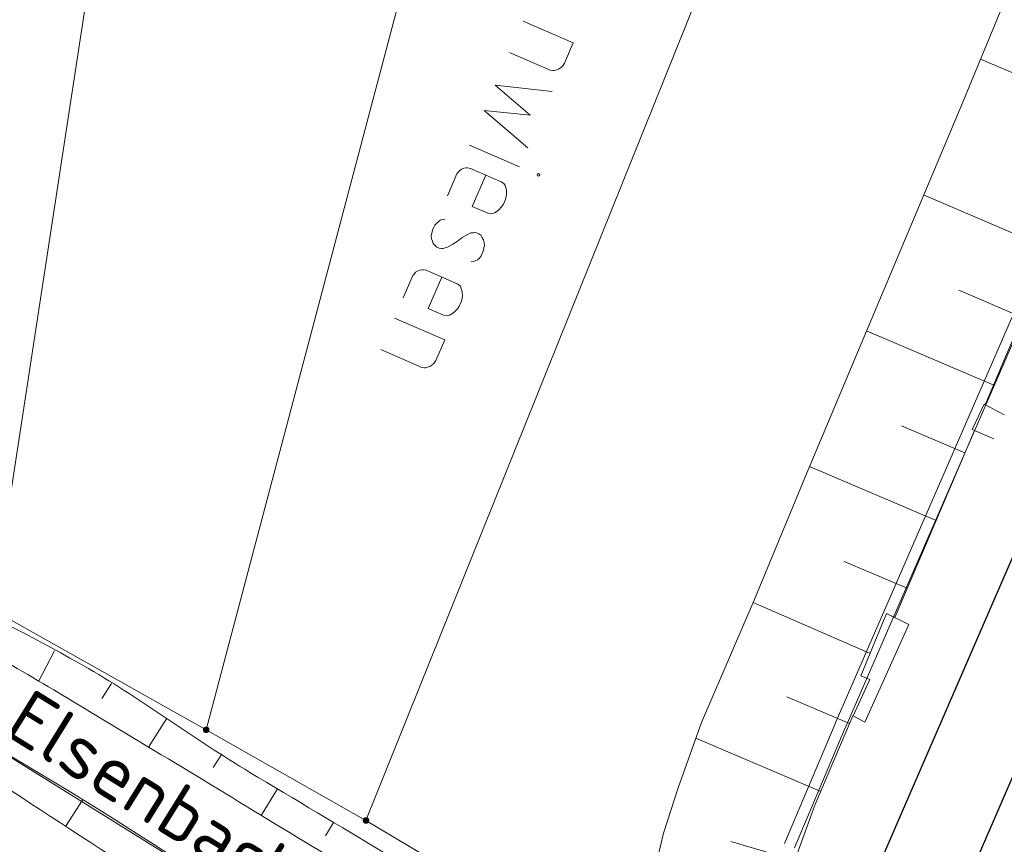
# Model space of a CAD drawing. Header units: metres. Extents: x 3425540 to 3446143, y 5432760 to 5444637.
# Tile 510 of 656: x 3436934 to 3436979, y 5443840 to 5443878. Entities that reach past the tile are written whole.
import ezdxf
from ezdxf.enums import TextEntityAlignment as Align

# ---------------------------------------------------------------- set-up
doc = ezdxf.new("R2010")
doc.units = ezdxf.units.M
for name, color, linetype, lineweight in [('B_Bestand', 9, 'Continuous', 18), ('B_Böschung', 9, 'Continuous', 18), ('B_Flurgrenzen', 9, 'Continuous', 18), ('B_Gleisachse', 9, 'Continuous', 25), ('Bestand Kabeltröge', 9, 'Continuous', 18)]:
    doc.layers.add(name, color=color, linetype=linetype, lineweight=lineweight)
doc.styles.get("Standard").update_dxf_attribs({"font": 'isocpeur.ttf'})

msp = doc.modelspace()

# ---------------------------------------------------------------- linework, layer by layer
at = {"layer": 'B_Bestand'}
for p, q in [((3436957.308, 5443877.654), (3436959.609, 5443876.659)), ((3436959.204, 5443875.723), (3436959.609, 5443876.659)), ((3436956.685, 5443876.213), (3436958.556, 5443875.403)), ((3436954.852, 5443871.978), (3436957.153, 5443870.982)), ((3436954.283, 5443870.663), (3436953.845, 5443869.652)), ((3436954.899, 5443870.907), (3436956.315, 5443870.294)), ((3436952.88, 5443866.242), (3436954.296, 5443865.629)), ((3436952.264, 5443865.998), (3436951.826, 5443864.986)), ((3436951.422, 5443864.051), (3436953.722, 5443863.055)), ((3436953.318, 5443862.12), (3436953.722, 5443863.055)), ((3436950.798, 5443862.61), (3436952.669, 5443861.8))]:
    msp.add_line(p, q, dxfattribs=at)
for points in [[(3436959.204, 5443875.723), (3436959.113, 5443875.582), (3436959.066, 5443875.543), (3436959.019, 5443875.503), (3436958.936, 5443875.449), (3436958.863, 5443875.42), (3436958.729, 5443875.388), (3436958.668, 5443875.385), (3436958.556, 5443875.403)], [(3436958.646, 5443874.433), (3436956.039, 5443874.721), (3436957.633, 5443873.341), (3436955.536, 5443873.558), (3436957.53, 5443871.854)], [(3436954.283, 5443870.663), (3436954.352, 5443870.753), (3436954.41, 5443870.818), (3436954.493, 5443870.872), (3436954.566, 5443870.901), (3436954.602, 5443870.915), (3436954.7, 5443870.933), (3436954.761, 5443870.936), (3436954.899, 5443870.907), (3436954.924, 5443870.896)], [(3436955.607, 5443870.6), (3436954.983, 5443869.159), (3436955.691, 5443868.853)], [(3436958.074, 5443870.613), (3436958.06, 5443870.65), (3436958.009, 5443870.672), (3436957.973, 5443870.657), (3436957.951, 5443870.607), (3436957.965, 5443870.57), (3436958.016, 5443870.549), (3436958.052, 5443870.563), (3436958.074, 5443870.613)], [(3436955.691, 5443868.853), (3436955.828, 5443868.823), (3436955.926, 5443868.841), (3436955.999, 5443868.87), (3436956.165, 5443868.978), (3436956.329, 5443869.147), (3436956.409, 5443869.263), (3436956.507, 5443869.49), (3436956.537, 5443869.628), (3436956.555, 5443869.74), (3436956.545, 5443869.924), (3436956.484, 5443870.131), (3436956.43, 5443870.214), (3436956.315, 5443870.294)], [(3436953.744, 5443868.585), (3436953.584, 5443868.564), (3436953.512, 5443868.535), (3436953.465, 5443868.495), (3436953.371, 5443868.416), (3436953.265, 5443868.311), (3436953.221, 5443868.21), (3436953.167, 5443868.084), (3436953.137, 5443867.946), (3436953.108, 5443867.809), (3436953.115, 5443867.686), (3436953.158, 5443867.577), (3436953.201, 5443867.469), (3436953.28, 5443867.374), (3436953.37, 5443867.305), (3436953.471, 5443867.262), (3436953.583, 5443867.243), (3436953.645, 5443867.246), (3436953.743, 5443867.264), (3436953.851, 5443867.307), (3436954.091, 5443867.444), (3436954.294, 5443867.566), (3436954.519, 5443867.739), (3436954.794, 5443867.89), (3436954.914, 5443867.958), (3436955.037, 5443867.965), (3436955.098, 5443867.969), (3436955.185, 5443867.961), (3436955.286, 5443867.917), (3436955.376, 5443867.848), (3436955.43, 5443867.765), (3436955.499, 5443867.645), (3436955.531, 5443867.511), (3436955.537, 5443867.388), (3436955.508, 5443867.251), (3436955.479, 5443867.113), (3436955.391, 5443866.911), (3436955.311, 5443866.796), (3436955.217, 5443866.716), (3436955.072, 5443866.659), (3436955.036, 5443866.645), (3436954.938, 5443866.627)], [(3436952.264, 5443865.998), (3436952.333, 5443866.088), (3436952.391, 5443866.153), (3436952.475, 5443866.207), (3436952.547, 5443866.236), (3436952.583, 5443866.25), (3436952.681, 5443866.268), (3436952.743, 5443866.271), (3436952.88, 5443866.242), (3436952.905, 5443866.231)], [(3436953.588, 5443865.935), (3436952.964, 5443864.494), (3436953.672, 5443864.188)], [(3436953.672, 5443864.188), (3436953.81, 5443864.158), (3436953.907, 5443864.176), (3436953.98, 5443864.205), (3436954.147, 5443864.313), (3436954.31, 5443864.482), (3436954.39, 5443864.598), (3436954.488, 5443864.825), (3436954.518, 5443864.962), (3436954.536, 5443865.075), (3436954.526, 5443865.259), (3436954.465, 5443865.466), (3436954.411, 5443865.549), (3436954.296, 5443865.629)], [(3436953.318, 5443862.12), (3436953.227, 5443861.979), (3436953.179, 5443861.939), (3436953.132, 5443861.9), (3436953.049, 5443861.846), (3436952.976, 5443861.817), (3436952.843, 5443861.785), (3436952.781, 5443861.781), (3436952.669, 5443861.8)]]:
    msp.add_lwpolyline(points, dxfattribs=at)
for points, knots in [([(3436877.204, 5443868.127), (3436879.542, 5443867.242), (3436881.881, 5443866.356), (3436884.219, 5443865.47), (3436887.089, 5443864.383), (3436889.81, 5443862.942), (3436892.597, 5443861.655), (3436894.267, 5443860.884), (3436895.94, 5443860.135), (3436897.57, 5443859.271), (3436899.878, 5443858.049), (3436901.902, 5443856.37), (3436903.904, 5443854.706), (3436905.925, 5443853.026), (3436907.946, 5443851.346), (3436909.965, 5443849.664), (3436911.328, 5443848.529), (3436912.69, 5443847.393), (3436914.052, 5443846.257), (3436915.681, 5443844.898), (3436917.127, 5443843.335), (3436918.751, 5443841.965), (3436920.006, 5443840.906), (3436921.343, 5443839.959), (3436922.702, 5443839.035), (3436924.529, 5443837.793), (3436926.396, 5443836.64), (3436928.287, 5443835.492), (3436929.785, 5443834.583), (3436931.278, 5443833.698), (3436932.918, 5443833.039), (3436934.63, 5443832.351), (3436936.414, 5443831.995), (3436938.202, 5443831.628), (3436940.439, 5443831.17), (3436942.737, 5443831.049), (3436944.945, 5443830.47), (3436947.399, 5443829.827), (3436949.826, 5443829.093), (3436952.232, 5443828.29), (3436954.78, 5443827.439), (3436957.335, 5443826.612), (3436959.861, 5443825.701), (3436961.255, 5443825.199), (3436962.65, 5443824.696), (3436964.044, 5443824.193)], [0, 0, 0, 0, 0.075931, 0.075931, 0.075931, 0.169114, 0.169114, 0.169114, 0.224937, 0.224937, 0.224937, 0.303968, 0.303968, 0.303968, 0.383773, 0.383773, 0.383773, 0.437632, 0.437632, 0.437632, 0.502051, 0.502051, 0.502051, 0.551841, 0.551841, 0.551841, 0.61879, 0.61879, 0.61879, 0.671837, 0.671837, 0.671837, 0.727197, 0.727197, 0.727197, 0.796451, 0.796451, 0.796451, 0.873442, 0.873442, 0.873442, 0.954991, 0.954991, 0.954991, 1, 1, 1, 1]), ([(3436877.008, 5443866.413), (3436879.278, 5443865.46), (3436881.549, 5443864.506), (3436883.819, 5443863.552), (3436886.021, 5443862.627), (3436888.183, 5443861.614), (3436890.357, 5443860.622), (3436892.279, 5443859.745), (3436894.184, 5443858.841), (3436896.011, 5443857.762), (3436898.266, 5443856.43), (3436900.339, 5443854.852), (3436902.414, 5443853.265), (3436904.948, 5443851.328), (3436907.462, 5443849.381), (3436909.906, 5443847.337), (3436912.029, 5443845.562), (3436913.976, 5443843.588), (3436916.103, 5443841.818), (3436917.624, 5443840.553), (3436919.198, 5443839.36), (3436920.781, 5443838.169), (3436922.596, 5443836.804), (3436924.448, 5443835.521), (3436926.366, 5443834.286), (3436928.212, 5443833.097), (3436930.169, 5443832.153), (3436932.223, 5443831.356), (3436933.426, 5443830.889), (3436934.647, 5443830.525), (3436935.901, 5443830.266), (3436937.819, 5443829.87), (3436939.785, 5443829.753), (3436941.69, 5443829.312), (3436943.24, 5443828.954), (3436944.785, 5443828.571), (3436946.322, 5443828.154), (3436948.941, 5443827.444), (3436951.557, 5443826.741), (3436954.14, 5443825.907), (3436955.884, 5443825.344), (3436957.611, 5443824.734), (3436959.317, 5443824.067), (3436960.627, 5443823.555), (3436961.938, 5443823.043), (3436963.248, 5443822.53)], [0, 0, 0, 0, 0.075248, 0.075248, 0.075248, 0.148224, 0.148224, 0.148224, 0.212763, 0.212763, 0.212763, 0.292461, 0.292461, 0.292461, 0.389772, 0.389772, 0.389772, 0.474297, 0.474297, 0.474297, 0.534728, 0.534728, 0.534728, 0.604014, 0.604014, 0.604014, 0.67072, 0.67072, 0.67072, 0.709794, 0.709794, 0.709794, 0.769555, 0.769555, 0.769555, 0.818188, 0.818188, 0.818188, 0.901044, 0.901044, 0.901044, 0.957008, 0.957008, 0.957008, 1, 1, 1, 1])]:
    msp.add_open_spline(points, degree=3, knots=knots, dxfattribs=at)
at = {"layer": 'B_Böschung'}
for p, q in [((3436984.159, 5443873.375), (3436978.246, 5443875.91)), ((3436981.503, 5443867.183), (3436975.646, 5443869.694)), ((3436980.175, 5443864.087), (3436977.258, 5443865.338)), ((3436978.852, 5443860.989), (3436973.028, 5443863.47)), ((3436977.532, 5443857.889), (3436974.626, 5443859.126)), ((3436976.213, 5443854.79), (3436970.414, 5443857.258)), ((3436974.893, 5443851.69), (3436972.01, 5443852.918)), ((3436973.172, 5443848.725), (3436967.837, 5443851.033)), ((3436935.868, 5443848.826), (3436935.134, 5443847.427)), ((3436938.468, 5443847.336), (3436938.035, 5443846.65)), ((3436972.254, 5443845.491), (3436969.381, 5443846.714)), ((3436940.992, 5443845.713), (3436940.162, 5443844.422)), ((3436970.935, 5443842.391), (3436965.222, 5443844.824)), ((3436943.515, 5443844.091), (3436943.122, 5443843.479)), ((3436946.063, 5443842.509), (3436945.329, 5443841.29)), ((3436936.369, 5443840.782), (3436937.141, 5443841.986)), ((3436948.638, 5443840.969), (3436948.271, 5443840.355)), ((3436969.768, 5443839.233), (3436966.828, 5443840.095))]:
    msp.add_line(p, q, dxfattribs=at)
for points in [[(3436996.171, 5443918.353), (3436987.43, 5443898.146), (3436977.434, 5443873.944), (3436970.355, 5443857.117), (3436967.886, 5443851.148), (3436965.479, 5443845.538), (3436964.42, 5443842.6), (3436963.735, 5443840.48), (3436963.205, 5443838.227), (3436962.743, 5443835.742), (3436962.589, 5443833.864), (3436962.788, 5443831.921), (3436963.075, 5443829.999)], [(3437002.678, 5443916.749), (3437000.098, 5443910.545), (3436995.322, 5443899.408), (3436993.5, 5443900.189), (3436991.322, 5443894.754), (3436993.015, 5443894.028), (3436990.06, 5443887.136), (3436979.492, 5443862.493), (3436978.466, 5443860.083), (3436978.413, 5443860.112)], [(3436979.326, 5443859.623), (3436978.413, 5443860.112), (3436977.867, 5443858.963), (3436978.855, 5443858.524)], [(3436977.867, 5443858.963), (3436977.97, 5443858.917), (3436974.323, 5443850.351), (3436973.946, 5443850.534)], [(3436974.968, 5443850.037), (3436972.961, 5443845.562), (3436972.419, 5443845.844), (3436973.188, 5443847.516), (3436972.764, 5443847.681), (3436973.946, 5443850.534), (3436974.968, 5443850.037)], [(3436972.419, 5443845.844), (3436972.407, 5443845.85), (3436970.666, 5443841.76), (3436969.85, 5443839.529), (3436969.474, 5443838.182), (3436969.076, 5443835.94)]]:
    msp.add_lwpolyline(points, dxfattribs=at)
for points, knots in [([(3436880.043, 5443874.764), (3436880.672, 5443874.463), (3436881.3, 5443874.161), (3436881.929, 5443873.859), (3436883.395, 5443873.156), (3436884.612, 5443872.023), (3436885.927, 5443871.066), (3436886.769, 5443870.453), (3436887.561, 5443869.78), (3436888.417, 5443869.18), (3436889.379, 5443868.507), (3436890.423, 5443867.956), (3436891.51, 5443867.52), (3436892.812, 5443866.998), (3436894.131, 5443866.529), (3436895.433, 5443866.011), (3436896.921, 5443865.419), (3436898.404, 5443864.817), (3436899.884, 5443864.2), (3436900.85, 5443863.797), (3436901.769, 5443863.305), (3436902.676, 5443862.766), (3436903.531, 5443862.259), (3436904.316, 5443861.659), (3436905.015, 5443860.955), (3436905.842, 5443860.123), (3436906.53, 5443859.179), (3436907.342, 5443858.342), (3436908.098, 5443857.563), (3436908.87, 5443856.809), (3436909.681, 5443856.078), (3436910.38, 5443855.448), (3436911.085, 5443854.791), (3436911.944, 5443854.418), (3436913.226, 5443853.862), (3436914.509, 5443853.31), (3436915.792, 5443852.757), (3436917.07, 5443852.207), (3436918.347, 5443851.657), (3436919.625, 5443851.107), (3436921.255, 5443850.406), (3436923.046, 5443850.073), (3436924.604, 5443849.22), (3436926.354, 5443848.262), (3436928.071, 5443847.252), (3436929.81, 5443846.277), (3436930.796, 5443845.724), (3436931.786, 5443845.176), (3436932.771, 5443844.62), (3436941.063, 5443839.944), (3436948.678, 5443834.118), (3436957.027, 5443829.544), (3436959.463, 5443828.21), (3436961.899, 5443826.875), (3436964.335, 5443825.54)], [0, 0, 0, 0, 0.021297, 0.021297, 0.021297, 0.070949, 0.070949, 0.070949, 0.10275, 0.10275, 0.10275, 0.138488, 0.138488, 0.138488, 0.181281, 0.181281, 0.181281, 0.230203, 0.230203, 0.230203, 0.262158, 0.262158, 0.262158, 0.292274, 0.292274, 0.292274, 0.327897, 0.327897, 0.327897, 0.361038, 0.361038, 0.361038, 0.389611, 0.389611, 0.389611, 0.432281, 0.432281, 0.432281, 0.474766, 0.474766, 0.474766, 0.528975, 0.528975, 0.528975, 0.589859, 0.589859, 0.589859, 0.624404, 0.624404, 0.624404, 0.915163, 0.915163, 0.915163, 1, 1, 1, 1]), ([(3436879.044, 5443872.816), (3436881.835, 5443871.282), (3436884.627, 5443869.747), (3436887.418, 5443868.212), (3436888.877, 5443867.41), (3436890.334, 5443866.601), (3436891.793, 5443865.798), (3436893.663, 5443864.769), (3436895.828, 5443864.397), (3436897.753, 5443863.459), (3436900.083, 5443862.324), (3436902.295, 5443860.986), (3436904.393, 5443859.459), (3436906.539, 5443857.897), (3436908.366, 5443855.967), (3436910.503, 5443854.403), (3436911.738, 5443853.499), (3436913.002, 5443852.652), (3436914.351, 5443851.912), (3436915.474, 5443851.297), (3436916.632, 5443850.785), (3436917.821, 5443850.327), (3436919.278, 5443849.767), (3436920.827, 5443849.483), (3436922.272, 5443848.893), (3436923.742, 5443848.293), (3436925.185, 5443847.632), (3436926.572, 5443846.856), (3436927.794, 5443846.172), (3436929, 5443845.471), (3436930.193, 5443844.743), (3436935.129, 5443841.732), (3436939.835, 5443838.348), (3436944.867, 5443835.501), (3436946.513, 5443834.57), (3436948.193, 5443833.702), (3436949.846, 5443832.784), (3436951.736, 5443831.735), (3436953.631, 5443830.696), (3436955.504, 5443829.615), (3436956.726, 5443828.91), (3436957.931, 5443828.177), (3436959.125, 5443827.426), (3436960.684, 5443826.445), (3436962.243, 5443825.464), (3436963.802, 5443824.483)], [0, 0, 0, 0, 0.097592, 0.097592, 0.097592, 0.148622, 0.148622, 0.148622, 0.214007, 0.214007, 0.214007, 0.293172, 0.293172, 0.293172, 0.374163, 0.374163, 0.374163, 0.420976, 0.420976, 0.420976, 0.459935, 0.459935, 0.459935, 0.507692, 0.507692, 0.507692, 0.556284, 0.556284, 0.556284, 0.599098, 0.599098, 0.599098, 0.776202, 0.776202, 0.776202, 0.834128, 0.834128, 0.834128, 0.900356, 0.900356, 0.900356, 0.943567, 0.943567, 0.943567, 1, 1, 1, 1]), ([(3436910.113, 5443863.461), (3436909.832, 5443863.117), (3436909.551, 5443862.773), (3436909.27, 5443862.429), (3436909.003, 5443862.103), (3436909.461, 5443861.61), (3436909.647, 5443861.221), (3436909.989, 5443860.506), (3436910.248, 5443859.792), (3436910.779, 5443859.184), (3436911.329, 5443858.554), (3436911.978, 5443858.114), (3436912.665, 5443857.674), (3436913.722, 5443856.997), (3436914.751, 5443856.319), (3436915.909, 5443855.863), (3436917.166, 5443855.368), (3436918.498, 5443855.128), (3436919.756, 5443854.656), (3436922.554, 5443853.606), (3436925.367, 5443852.59), (3436928.055, 5443851.26), (3436930.706, 5443849.948), (3436933.296, 5443848.551), (3436935.825, 5443847.033), (3436939.328, 5443844.931), (3436942.824, 5443842.822), (3436946.311, 5443840.694), (3436949.916, 5443838.495), (3436953.604, 5443836.424), (3436957.099, 5443834.053), (3436959.091, 5443832.702), (3436961.083, 5443831.351), (3436963.075, 5443829.999)], [0, 0, 0, 0, 0.020486, 0.020486, 0.020486, 0.039941, 0.039941, 0.039941, 0.075767, 0.075767, 0.075767, 0.11291, 0.11291, 0.11291, 0.170027, 0.170027, 0.170027, 0.232012, 0.232012, 0.232012, 0.369866, 0.369866, 0.369866, 0.505852, 0.505852, 0.505852, 0.694226, 0.694226, 0.694226, 0.888982, 0.888982, 0.888982, 1, 1, 1, 1]), ([(3436910.113, 5443863.461), (3436910.792, 5443862.631), (3436911.471, 5443861.801), (3436912.15, 5443860.97), (3436912.827, 5443860.142), (3436913.631, 5443859.395), (3436914.564, 5443858.857), (3436915.477, 5443858.331), (3436916.411, 5443857.876), (3436917.356, 5443857.423), (3436918.483, 5443856.883), (3436919.606, 5443856.34), (3436920.75, 5443855.838), (3436922.222, 5443855.192), (3436923.812, 5443854.842), (3436925.277, 5443854.178), (3436927.06, 5443853.37), (3436928.81, 5443852.497), (3436930.558, 5443851.612), (3436932.861, 5443850.446), (3436935.177, 5443849.314), (3436937.41, 5443848.017), (3436939.946, 5443846.545), (3436942.291, 5443844.77), (3436944.803, 5443843.262), (3436946.862, 5443842.026), (3436948.93, 5443840.801), (3436950.989, 5443839.564), (3436952.904, 5443838.414), (3436954.815, 5443837.258), (3436956.722, 5443836.093), (3436957.681, 5443835.508), (3436958.6, 5443834.863), (3436959.514, 5443834.206), (3436960.447, 5443833.536), (3436961.373, 5443832.856), (3436962.23, 5443832.093), (3436962.456, 5443831.892), (3436962.683, 5443831.691), (3436962.909, 5443831.489)], [0, 0, 0, 0, 0.051767, 0.051767, 0.051767, 0.103377, 0.103377, 0.103377, 0.153871, 0.153871, 0.153871, 0.214133, 0.214133, 0.214133, 0.291702, 0.291702, 0.291702, 0.386158, 0.386158, 0.386158, 0.510639, 0.510639, 0.510639, 0.65205, 0.65205, 0.65205, 0.767993, 0.767993, 0.767993, 0.875809, 0.875809, 0.875809, 0.930021, 0.930021, 0.930021, 0.98538, 0.98538, 0.98538, 1, 1, 1, 1])]:
    msp.add_open_spline(points, degree=3, knots=knots, dxfattribs=at)
at = {"layer": 'B_Flurgrenzen'}
for p, q in [((3436980.822, 5443917.408), (3436950.12, 5443841.06)), ((3436942.804, 5443845.209), (3436960.117, 5443910.645)), ((3436941.336, 5443904.814), (3436933.033, 5443850.697)), ((3436942.804, 5443845.209), (3436933.033, 5443850.697)), ((3436950.12, 5443841.06), (3436942.804, 5443845.209)), ((3436932.771, 5443844.62), (3436957.027, 5443829.544)), ((3436959.285, 5443835.61), (3436950.12, 5443841.06))]:
    msp.add_line(p, q, dxfattribs=at)
for points in [[(3436942.929, 5443845.209), (3436942.928, 5443845.225), (3436942.925, 5443845.24), (3436942.92, 5443845.255), (3436942.913, 5443845.269), (3436942.905, 5443845.283), (3436942.896, 5443845.295), (3436942.884, 5443845.305), (3436942.871, 5443845.314), (3436942.857, 5443845.322), (3436942.842, 5443845.328), (3436942.828, 5443845.332), (3436942.812, 5443845.334), (3436942.796, 5443845.334), (3436942.78, 5443845.332), (3436942.766, 5443845.328), (3436942.751, 5443845.322), (3436942.737, 5443845.314), (3436942.724, 5443845.305), (3436942.712, 5443845.295), (3436942.703, 5443845.283), (3436942.695, 5443845.269), (3436942.688, 5443845.255), (3436942.683, 5443845.24), (3436942.68, 5443845.225), (3436942.679, 5443845.209), (3436942.68, 5443845.193), (3436942.683, 5443845.178), (3436942.688, 5443845.163), (3436942.695, 5443845.149), (3436942.703, 5443845.135), (3436942.712, 5443845.123), (3436942.724, 5443845.113), (3436942.737, 5443845.104), (3436942.751, 5443845.096), (3436942.766, 5443845.09), (3436942.78, 5443845.086), (3436942.796, 5443845.084), (3436942.812, 5443845.084), (3436942.828, 5443845.086), (3436942.842, 5443845.09), (3436942.857, 5443845.096), (3436942.871, 5443845.104), (3436942.884, 5443845.113), (3436942.896, 5443845.123), (3436942.905, 5443845.135), (3436942.913, 5443845.149), (3436942.92, 5443845.163), (3436942.925, 5443845.178), (3436942.928, 5443845.193), (3436942.929, 5443845.209)], [(3436942.904, 5443845.209), (3436942.903, 5443845.223), (3436942.9, 5443845.237), (3436942.896, 5443845.249), (3436942.89, 5443845.262), (3436942.881, 5443845.274), (3436942.871, 5443845.284), (3436942.86, 5443845.293), (3436942.848, 5443845.3), (3436942.835, 5443845.304), (3436942.822, 5443845.307), (3436942.808, 5443845.309), (3436942.793, 5443845.308), (3436942.779, 5443845.306), (3436942.767, 5443845.303), (3436942.754, 5443845.296), (3436942.742, 5443845.288), (3436942.732, 5443845.279), (3436942.722, 5443845.268), (3436942.715, 5443845.256), (3436942.71, 5443845.243), (3436942.706, 5443845.23), (3436942.704, 5443845.216), (3436942.704, 5443845.202), (3436942.706, 5443845.188), (3436942.71, 5443845.175), (3436942.715, 5443845.162), (3436942.722, 5443845.15), (3436942.732, 5443845.139), (3436942.742, 5443845.13), (3436942.754, 5443845.122), (3436942.767, 5443845.115), (3436942.779, 5443845.112), (3436942.793, 5443845.11), (3436942.808, 5443845.109), (3436942.822, 5443845.111), (3436942.835, 5443845.114), (3436942.848, 5443845.118), (3436942.86, 5443845.125), (3436942.871, 5443845.134), (3436942.881, 5443845.144), (3436942.89, 5443845.156), (3436942.896, 5443845.169), (3436942.9, 5443845.181), (3436942.903, 5443845.195), (3436942.904, 5443845.209)], [(3436942.88, 5443845.209), (3436942.879, 5443845.221), (3436942.876, 5443845.233), (3436942.871, 5443845.244), (3436942.865, 5443845.254), (3436942.856, 5443845.264), (3436942.847, 5443845.271), (3436942.836, 5443845.278), (3436942.825, 5443845.282), (3436942.813, 5443845.284), (3436942.801, 5443845.285), (3436942.789, 5443845.283), (3436942.777, 5443845.28), (3436942.767, 5443845.275), (3436942.756, 5443845.268), (3436942.747, 5443845.259), (3436942.74, 5443845.249), (3436942.734, 5443845.239), (3436942.73, 5443845.227), (3436942.728, 5443845.215), (3436942.728, 5443845.203), (3436942.73, 5443845.191), (3436942.734, 5443845.179), (3436942.74, 5443845.169), (3436942.747, 5443845.159), (3436942.756, 5443845.15), (3436942.766, 5443845.143), (3436942.777, 5443845.138), (3436942.789, 5443845.135), (3436942.801, 5443845.133), (3436942.813, 5443845.134), (3436942.825, 5443845.136), (3436942.836, 5443845.14), (3436942.847, 5443845.147), (3436942.856, 5443845.154), (3436942.865, 5443845.164), (3436942.871, 5443845.174), (3436942.876, 5443845.185), (3436942.879, 5443845.197), (3436942.88, 5443845.209)], [(3436942.855, 5443845.209), (3436942.854, 5443845.219), (3436942.851, 5443845.229), (3436942.846, 5443845.238), (3436942.84, 5443845.245), (3436942.833, 5443845.251), (3436942.824, 5443845.256), (3436942.814, 5443845.259), (3436942.804, 5443845.26), (3436942.794, 5443845.259), (3436942.784, 5443845.256), (3436942.775, 5443845.251), (3436942.768, 5443845.245), (3436942.762, 5443845.238), (3436942.757, 5443845.229), (3436942.754, 5443845.219), (3436942.753, 5443845.209), (3436942.754, 5443845.199), (3436942.757, 5443845.189), (3436942.762, 5443845.18), (3436942.768, 5443845.173), (3436942.775, 5443845.167), (3436942.784, 5443845.162), (3436942.794, 5443845.159), (3436942.804, 5443845.158), (3436942.814, 5443845.159), (3436942.824, 5443845.162), (3436942.833, 5443845.167), (3436942.84, 5443845.173), (3436942.846, 5443845.18), (3436942.851, 5443845.189), (3436942.854, 5443845.199), (3436942.855, 5443845.209)], [(3436942.831, 5443845.209), (3436942.83, 5443845.216), (3436942.827, 5443845.223), (3436942.822, 5443845.229), (3436942.816, 5443845.233), (3436942.809, 5443845.235), (3436942.802, 5443845.236), (3436942.795, 5443845.234), (3436942.788, 5443845.231), (3436942.783, 5443845.226), (3436942.779, 5443845.22), (3436942.777, 5443845.213), (3436942.777, 5443845.205), (3436942.779, 5443845.198), (3436942.783, 5443845.192), (3436942.788, 5443845.187), (3436942.795, 5443845.184), (3436942.802, 5443845.182), (3436942.809, 5443845.183), (3436942.816, 5443845.185), (3436942.822, 5443845.189), (3436942.827, 5443845.195), (3436942.83, 5443845.202), (3436942.831, 5443845.209)], [(3436950.245, 5443841.06), (3436950.244, 5443841.076), (3436950.241, 5443841.091), (3436950.236, 5443841.106), (3436950.229, 5443841.12), (3436950.221, 5443841.134), (3436950.212, 5443841.146), (3436950.2, 5443841.156), (3436950.187, 5443841.165), (3436950.173, 5443841.173), (3436950.158, 5443841.179), (3436950.144, 5443841.183), (3436950.128, 5443841.185), (3436950.112, 5443841.185), (3436950.096, 5443841.183), (3436950.082, 5443841.179), (3436950.067, 5443841.173), (3436950.053, 5443841.165), (3436950.04, 5443841.156), (3436950.028, 5443841.146), (3436950.019, 5443841.134), (3436950.011, 5443841.12), (3436950.004, 5443841.106), (3436949.999, 5443841.091), (3436949.996, 5443841.076), (3436949.995, 5443841.06), (3436949.996, 5443841.044), (3436949.999, 5443841.029), (3436950.004, 5443841.014), (3436950.011, 5443841), (3436950.019, 5443840.986), (3436950.028, 5443840.974), (3436950.04, 5443840.964), (3436950.053, 5443840.955), (3436950.067, 5443840.947), (3436950.082, 5443840.941), (3436950.096, 5443840.937), (3436950.112, 5443840.935), (3436950.128, 5443840.935), (3436950.144, 5443840.937), (3436950.158, 5443840.941), (3436950.173, 5443840.947), (3436950.187, 5443840.955), (3436950.2, 5443840.964), (3436950.212, 5443840.974), (3436950.221, 5443840.986), (3436950.229, 5443841), (3436950.236, 5443841.014), (3436950.241, 5443841.029), (3436950.244, 5443841.044), (3436950.245, 5443841.06)], [(3436950.22, 5443841.06), (3436950.219, 5443841.074), (3436950.216, 5443841.088), (3436950.212, 5443841.1), (3436950.206, 5443841.113), (3436950.197, 5443841.125), (3436950.187, 5443841.135), (3436950.176, 5443841.144), (3436950.164, 5443841.151), (3436950.151, 5443841.155), (3436950.138, 5443841.158), (3436950.124, 5443841.16), (3436950.109, 5443841.159), (3436950.095, 5443841.157), (3436950.083, 5443841.154), (3436950.07, 5443841.147), (3436950.058, 5443841.139), (3436950.048, 5443841.13), (3436950.038, 5443841.119), (3436950.031, 5443841.107), (3436950.026, 5443841.094), (3436950.022, 5443841.081), (3436950.02, 5443841.067), (3436950.02, 5443841.053), (3436950.022, 5443841.039), (3436950.026, 5443841.026), (3436950.031, 5443841.013), (3436950.038, 5443841.001), (3436950.048, 5443840.99), (3436950.058, 5443840.981), (3436950.07, 5443840.973), (3436950.083, 5443840.966), (3436950.095, 5443840.963), (3436950.109, 5443840.961), (3436950.124, 5443840.96), (3436950.138, 5443840.962), (3436950.151, 5443840.965), (3436950.164, 5443840.969), (3436950.176, 5443840.976), (3436950.187, 5443840.985), (3436950.197, 5443840.995), (3436950.206, 5443841.007), (3436950.212, 5443841.02), (3436950.216, 5443841.032), (3436950.219, 5443841.046), (3436950.22, 5443841.06)], [(3436950.196, 5443841.06), (3436950.195, 5443841.072), (3436950.192, 5443841.084), (3436950.187, 5443841.095), (3436950.181, 5443841.105), (3436950.172, 5443841.115), (3436950.163, 5443841.122), (3436950.152, 5443841.129), (3436950.141, 5443841.133), (3436950.129, 5443841.135), (3436950.117, 5443841.136), (3436950.105, 5443841.134), (3436950.093, 5443841.131), (3436950.083, 5443841.126), (3436950.072, 5443841.119), (3436950.063, 5443841.11), (3436950.056, 5443841.1), (3436950.05, 5443841.09), (3436950.046, 5443841.078), (3436950.044, 5443841.066), (3436950.044, 5443841.054), (3436950.046, 5443841.042), (3436950.05, 5443841.03), (3436950.056, 5443841.02), (3436950.063, 5443841.01), (3436950.072, 5443841.001), (3436950.082, 5443840.994), (3436950.093, 5443840.989), (3436950.105, 5443840.986), (3436950.117, 5443840.984), (3436950.129, 5443840.985), (3436950.141, 5443840.987), (3436950.152, 5443840.991), (3436950.163, 5443840.998), (3436950.172, 5443841.005), (3436950.181, 5443841.015), (3436950.187, 5443841.025), (3436950.192, 5443841.036), (3436950.195, 5443841.048), (3436950.196, 5443841.06)], [(3436950.171, 5443841.06), (3436950.17, 5443841.07), (3436950.167, 5443841.08), (3436950.162, 5443841.089), (3436950.156, 5443841.096), (3436950.149, 5443841.102), (3436950.14, 5443841.107), (3436950.13, 5443841.11), (3436950.12, 5443841.111), (3436950.11, 5443841.11), (3436950.1, 5443841.107), (3436950.091, 5443841.102), (3436950.084, 5443841.096), (3436950.078, 5443841.089), (3436950.073, 5443841.08), (3436950.07, 5443841.07), (3436950.069, 5443841.06), (3436950.07, 5443841.05), (3436950.073, 5443841.04), (3436950.078, 5443841.031), (3436950.084, 5443841.024), (3436950.091, 5443841.018), (3436950.1, 5443841.013), (3436950.11, 5443841.01), (3436950.12, 5443841.009), (3436950.13, 5443841.01), (3436950.14, 5443841.013), (3436950.149, 5443841.018), (3436950.156, 5443841.024), (3436950.162, 5443841.031), (3436950.167, 5443841.04), (3436950.17, 5443841.05), (3436950.171, 5443841.06)], [(3436950.147, 5443841.06), (3436950.146, 5443841.067), (3436950.143, 5443841.074), (3436950.138, 5443841.08), (3436950.132, 5443841.084), (3436950.125, 5443841.086), (3436950.118, 5443841.087), (3436950.111, 5443841.085), (3436950.104, 5443841.082), (3436950.099, 5443841.077), (3436950.095, 5443841.071), (3436950.093, 5443841.064), (3436950.093, 5443841.056), (3436950.095, 5443841.049), (3436950.099, 5443841.043), (3436950.104, 5443841.038), (3436950.111, 5443841.035), (3436950.118, 5443841.033), (3436950.125, 5443841.034), (3436950.132, 5443841.036), (3436950.138, 5443841.04), (3436950.143, 5443841.046), (3436950.146, 5443841.053), (3436950.147, 5443841.06)]]:
    msp.add_lwpolyline(points, dxfattribs=at)
at = {"layer": 'B_Gleisachse'}
for p, q in [((3437185.521, 5444327.673), (3436939.527, 5443760.465)), ((3437189.191, 5444326.081), (3436943.198, 5443758.877))]:
    msp.add_line(p, q, dxfattribs=at)
at = {"layer": 'Bestand Kabeltröge'}
for p, q in [((3436985.984, 5443878.569), (3436971.599, 5443845.492)), ((3436986.442, 5443878.369), (3436972.057, 5443845.292)), ((3436971.598, 5443845.49), (3436969.275, 5443840.007)), ((3436972.058, 5443845.294), (3436969.735, 5443839.811))]:
    msp.add_line(p, q, dxfattribs=at)

# ---------------------------------------------------------------- texts
at = {"layer": 'B_Bestand', "linetype": 'Continuous'}
msp.add_text('Elsenbach', height=2.5, rotation=328.1375, dxfattribs=at).set_placement((3436940.499, 5443842.144), align=Align.MIDDLE)

doc.saveas('drawing.dxf')
